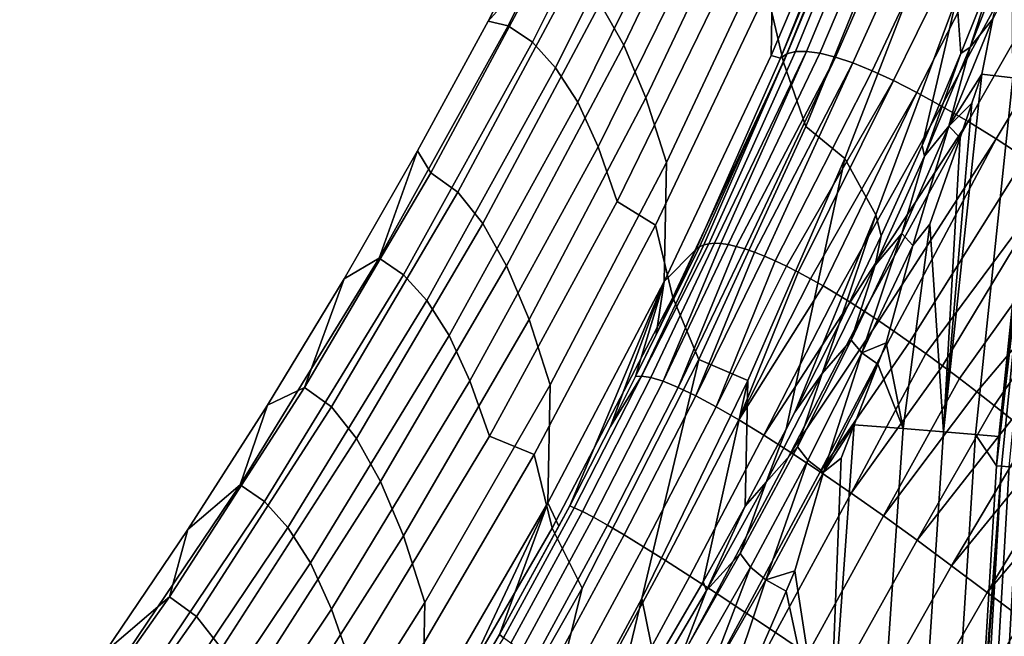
# Model space of a CAD drawing. Header units: metres. Extents: x -109 to 109, y -342 to 66.
# Tile 198 of 512: x -31.22 to -28, y 1.67 to 3.68. Entities that reach past the tile are written whole.
import ezdxf

# ---------------------------------------------------------------- set-up
doc = ezdxf.new("R2010")
doc.units = ezdxf.units.M
doc.layers.add('solid_K_24_62_16_000B91', color=7, linetype='CONTINUOUS')

msp = doc.modelspace()

# ---------------------------------------------------------------- linework, layer by layer
at = {"layer": 'solid_K_24_62_16_000B91'}
for points in [[(-28.440325, 4.714602, -16.109856), (-28.445332, 4.31775, -18.874207), (-28.764086, 3.566061, -18.76885), (-28.758118, 3.958923, -16.020641)], [(-28.778637, 3.777283, 17.02458), (-28.724733, 3.544849, 19.535933), (-28.397274, 4.328802, 19.65057), (-28.448059, 4.557264, 17.122982)], [(-27.921122, 4.47731, 27.40168), (-28.157864, 3.756845, 27.253807), (-28.144384, 3.572581, 28.484049), (-28.023182, 3.877167, 28.866283)], [(-29.624271, 3.663536, 1.873417), (-29.2363, 4.440621, 1.875402), (-29.469706, 4.108365, 0.003261), (-29.689508, 3.678813, 0.003251)], [(-29.156542, 4.386714, 4.403667), (-29.2363, 4.440621, 1.875402), (-29.624271, 3.663536, 1.873417), (-29.544441, 3.609539, 4.385648)], [(-29.32303, 3.736211, -7.645138), (-28.969019, 4.470316, -7.68198), (-28.893496, 4.335562, -10.465596), (-29.246328, 3.599597, -10.412018)], [(-29.081696, 4.303611, 6.930717), (-29.156542, 4.386714, 4.403667), (-29.544441, 3.609539, 4.385648), (-29.469088, 3.525592, 6.896618)], [(-29.246328, 3.599597, -10.412018), (-28.893496, 4.335562, -10.465596), (-28.822868, 4.166208, -13.245598), (-29.173971, 3.427526, -13.175168)], [(-28.764086, 3.566061, -18.76885), (-28.445332, 4.31775, -18.874207), (-28.671207, 3.708161, -19.270933), (-28.73415, 3.557452, -19.302206)], [(-28.335093, 4.109671, 22.178663), (-28.397274, 4.328802, 19.65057), (-28.724733, 3.544849, 19.535933), (-28.651367, 3.334019, 22.049761)], [(-29.010386, 4.193249, 9.455963), (-29.081696, 4.303611, 6.930717), (-29.469088, 3.525592, 6.896618), (-29.396788, 3.413529, 9.405708)], [(-28.384951, 4.214645, -19.659082), (-28.648649, 3.579578, -19.730318), (-28.684805, 3.578885, -19.588907), (-28.4259, 4.21274, -19.498178)], [(-28.335293, 4.209046, -19.817465), (-28.605253, 3.573556, -19.869581), (-28.648649, 3.579578, -19.730318), (-28.384951, 4.214645, -19.659082)], [(-28.945261, 4.049088, 11.978239), (-29.010386, 4.193249, 9.455963), (-29.396788, 3.413529, 9.405708), (-29.330334, 3.267204, 11.911759)], [(-28.713453, 3.571396, -19.446014), (-28.73415, 3.557452, -19.302206), (-28.479841, 4.187518, -19.171669), (-28.457819, 4.203249, -19.335548)], [(-28.479841, 4.187518, -19.171669), (-28.73415, 3.557452, -19.302206), (-28.671207, 3.708161, -19.270933)], [(-28.4259, 4.21274, -19.498178), (-28.684805, 3.578885, -19.588907), (-28.713453, 3.571396, -19.446014), (-28.457819, 4.203249, -19.335548)], [(-28.277245, 4.196027, -19.972528), (-28.554882, 3.560898, -20.006029), (-28.605253, 3.573556, -19.869581), (-28.335293, 4.209046, -19.817465)], [(-28.211124, 4.175672, -20.123476), (-28.497805, 3.541684, -20.139), (-28.554882, 3.560898, -20.006029), (-28.277245, 4.196027, -19.972528)], [(-29.173971, 3.427526, -13.175168), (-28.822868, 4.166208, -13.245598), (-28.758118, 3.958923, -16.020641), (-29.107006, 3.216872, -15.933234)], [(-28.137249, 4.148064, -20.269514), (-28.434286, 3.515995, -20.267822), (-28.497805, 3.541684, -20.139), (-28.211124, 4.175672, -20.123476)], [(-28.055941, 4.113286, -20.409843), (-28.364595, 3.48391, -20.391836), (-28.434286, 3.515995, -20.267822), (-28.137249, 4.148064, -20.269514)], [(-29.689508, 3.678813, 0.003251), (-29.469706, 4.108365, 0.003261), (-29.491896, 3.900836, -2.104134)], [(-28.237, 3.967184, 24.721201), (-28.335093, 4.109671, 22.178663), (-28.651367, 3.334019, 22.049761), (-28.524078, 3.229575, 24.584032)], [(-27.967516, 4.071421, -20.543669), (-28.288998, 3.445509, -20.510372), (-28.364595, 3.48391, -20.391836), (-28.055941, 4.113286, -20.409843)], [(-27.872297, 4.022556, -20.670197), (-28.207762, 3.400873, -20.622765), (-28.288998, 3.445509, -20.510372), (-27.967516, 4.071421, -20.543669)], [(-28.884529, 3.874177, 14.496832), (-28.945261, 4.049088, 11.978239), (-29.330334, 3.267204, 11.911759), (-29.267855, 3.089502, 14.414029)], [(-27.770731, 3.966909, -20.788782), (-28.121216, 3.350152, -20.728426), (-28.207762, 3.400873, -20.622765), (-27.872297, 4.022556, -20.670197)], [(-28.758118, 3.958923, -16.020641), (-28.764086, 3.566061, -18.76885), (-29.113808, 2.827993, -18.665449), (-29.107006, 3.216872, -15.933234)], [(-28.524078, 3.229575, 24.584032), (-28.422836, 3.045923, 27.107641), (-28.157864, 3.756845, 27.253807), (-28.237, 3.967184, 24.721201)], [(-27.663427, 3.904871, -20.898972), (-28.029844, 3.293675, -20.82696), (-28.121216, 3.350152, -20.728426), (-27.770731, 3.966909, -20.788782)], [(-28.11389, 3.592923, 28.749857), (-27.974432, 3.949863, 29.199034), (-28.023182, 3.877167, 28.866283)], [(-28.039833, 3.685996, 29.110666), (-27.974432, 3.949863, 29.199034), (-28.11389, 3.592923, 28.749857)], [(-29.919619, 3.254682, 0.003242), (-29.689508, 3.678813, 0.003251), (-29.491896, 3.900836, -2.104134), (-29.876234, 3.182986, -2.101744)], [(-29.876234, 3.182986, -2.101744), (-29.491896, 3.900836, -2.104134), (-29.404016, 3.838149, -4.875544), (-29.788216, 3.120001, -4.856695)], [(-27.551012, 3.836846, -21.000332), (-27.93416, 3.231801, -20.918005), (-28.029844, 3.293675, -20.82696), (-27.663427, 3.904871, -20.898972)], [(-28.778637, 3.777283, 17.02458), (-28.884529, 3.874177, 14.496832), (-29.267855, 3.089502, 14.414029), (-29.142431, 3.011975, 16.928181)], [(-28.11389, 3.592923, 28.749857), (-28.023182, 3.877167, 28.866283), (-28.144384, 3.572581, 28.484049)], [(-29.788216, 3.120001, -4.856695), (-29.404016, 3.838149, -4.875544), (-29.32303, 3.736211, -7.645138), (-29.706718, 3.017096, -7.609786)], [(-28.039833, 3.685996, 29.110666), (-28.076748, 3.505328, 29.059126), (-27.974522, 3.493285, 29.584965), (-27.976711, 3.812372, 29.344828)], [(-29.142431, 3.011975, 16.928181), (-29.085848, 2.775501, 19.423437), (-28.724733, 3.544849, 19.535933), (-28.778637, 3.777283, 17.02458)], [(-29.706718, 3.017096, -7.609786), (-29.32303, 3.736211, -7.645138), (-29.246328, 3.599597, -10.412018), (-29.629032, 2.878593, -10.36008)], [(-28.157864, 3.756845, 27.253807), (-28.422836, 3.045923, 27.107641), (-28.404858, 2.977088, 27.741226), (-28.27174, 3.272471, 28.108826)], [(-28.157864, 3.756845, 27.253807), (-28.27174, 3.272471, 28.108826), (-28.144384, 3.572581, 28.484049)], [(-30.045595, 2.904015, 1.872791), (-29.624271, 3.663536, 1.873417), (-29.689508, 3.678813, 0.003251), (-29.919619, 3.254682, 0.003242)], [(-28.183706, 3.335002, 28.669304), (-28.076748, 3.505328, 29.059126), (-28.039833, 3.685996, 29.110666)], [(-28.183706, 3.335002, 28.669304), (-28.039833, 3.685996, 29.110666), (-28.11389, 3.592923, 28.749857)], [(-29.544441, 3.609539, 4.385648), (-29.624271, 3.663536, 1.873417), (-30.045595, 2.904015, 1.872791), (-29.965721, 2.849905, 4.369142)], [(-29.469088, 3.525592, 6.896618), (-29.544441, 3.609539, 4.385648), (-29.965721, 2.849905, 4.369142), (-29.889965, 2.765093, 6.864191)], [(-29.629032, 2.878593, -10.36008), (-29.246328, 3.599597, -10.412018), (-29.173971, 3.427526, -13.175168), (-29.555227, 2.703774, -13.106533)], [(-28.998379, 2.941439, -19.50992), (-29.009398, 2.933155, -19.433628), (-28.73415, 3.557452, -19.302206), (-28.713453, 3.571396, -19.446014)], [(-28.984821, 2.947472, -19.586672), (-28.998379, 2.941439, -19.50992), (-28.713453, 3.571396, -19.446014)], [(-28.968672, 2.951215, -19.66394), (-28.984821, 2.947472, -19.586672), (-28.713453, 3.571396, -19.446014), (-28.684805, 3.578885, -19.588907)], [(-28.968672, 2.951215, -19.66394), (-28.684805, 3.578885, -19.588907), (-28.648649, 3.579578, -19.730318), (-28.949959, 2.952609, -19.741377)], [(-28.928692, 2.951617, -19.818792), (-28.949959, 2.952609, -19.741377), (-28.648649, 3.579578, -19.730318)], [(-28.904942, 2.948217, -19.895811), (-28.928692, 2.951617, -19.818792), (-28.648649, 3.579578, -19.730318), (-28.605253, 3.573556, -19.869581)], [(-28.904942, 2.948217, -19.895811), (-28.605253, 3.573556, -19.869581), (-28.554882, 3.560898, -20.006029), (-28.878744, 2.942398, -19.972252)], [(-28.264118, 3.23685, 28.303438), (-28.144384, 3.572581, 28.484049), (-28.27174, 3.272471, 28.108826)], [(-28.264118, 3.23685, 28.303438), (-28.11389, 3.592923, 28.749857), (-28.144384, 3.572581, 28.484049)], [(-28.183706, 3.335002, 28.669304), (-28.11389, 3.592923, 28.749857), (-28.264118, 3.23685, 28.303438)], [(-29.113808, 2.827993, -18.665449), (-28.764086, 3.566061, -18.76885), (-28.73415, 3.557452, -19.302206), (-29.009398, 2.933155, -19.433628)], [(-28.651367, 3.334019, 22.049761), (-28.724733, 3.544849, 19.535933), (-29.085848, 2.775501, 19.423437), (-29.000668, 2.572301, 21.923058)], [(-28.850222, 2.934178, -20.047729), (-28.878744, 2.942398, -19.972252), (-28.554882, 3.560898, -20.006029)], [(-28.850222, 2.934178, -20.047729), (-28.554882, 3.560898, -20.006029), (-28.497805, 3.541684, -20.139), (-28.819429, 2.923574, -20.12207)], [(-28.786522, 2.910639, -20.194921), (-28.819429, 2.923574, -20.12207), (-28.497805, 3.541684, -20.139)], [(-28.751577, 2.895411, -20.266129), (-28.786522, 2.910639, -20.194921), (-28.497805, 3.541684, -20.139), (-28.434286, 3.515995, -20.267822)], [(-29.396788, 3.413529, 9.405708), (-29.469088, 3.525592, 6.896618), (-29.889965, 2.765093, 6.864191), (-29.81686, 2.651303, 9.357287)], [(-28.751577, 2.895411, -20.266129), (-28.434286, 3.515995, -20.267822), (-28.364595, 3.48391, -20.391836), (-28.71476, 2.877973, -20.335388)], [(-28.676178, 2.858387, -20.402554), (-28.71476, 2.877973, -20.335388), (-28.364595, 3.48391, -20.391836)], [(-28.636034, 2.836772, -20.467329), (-28.676178, 2.858387, -20.402554), (-28.364595, 3.48391, -20.391836), (-28.288998, 3.445509, -20.510372)], [(-28.201084, 2.336113, 29.045889), (-28.096716, 2.327467, 29.578079), (-27.974522, 3.493285, 29.584965), (-28.076748, 3.505328, 29.059126)], [(-28.108644, 3.41039, 28.970959), (-28.201084, 2.336113, 29.045889), (-28.076748, 3.505328, 29.059126)], [(-28.183706, 3.335002, 28.669304), (-28.108644, 3.41039, 28.970959), (-28.076748, 3.505328, 29.059126)], [(-28.096716, 2.327467, 29.578079), (-28.020414, 2.321147, 30.115044), (-27.905691, 3.435651, 30.115044), (-27.974522, 3.493285, 29.584965)], [(-28.594397, 2.813181, -20.529675), (-28.636034, 2.836772, -20.467329), (-28.288998, 3.445509, -20.510372)], [(-28.551418, 2.78772, -20.589417), (-28.594397, 2.813181, -20.529675), (-28.288998, 3.445509, -20.510372), (-28.207762, 3.400873, -20.622765)], [(-29.330334, 3.267204, 11.911759), (-29.396788, 3.413529, 9.405708), (-29.81686, 2.651303, 9.357287), (-29.749321, 2.502787, 11.847281)], [(-29.555227, 2.703774, -13.106533), (-29.173971, 3.427526, -13.175168), (-29.107006, 3.216872, -15.933234), (-29.486401, 2.489712, -15.847785)], [(-28.108644, 3.41039, 28.970959), (-28.14716, 3.297502, 28.866268), (-28.201084, 2.336113, 29.045889)], [(-28.183706, 3.335002, 28.669304), (-28.14716, 3.297502, 28.866268), (-28.108644, 3.41039, 28.970959)], [(-27.889992, 3.433716, 30.210743), (-28.020414, 2.321147, 30.115044), (-28.028189, 2.225305, 30.115044)], [(-27.889992, 3.433716, 30.210743), (-28.028189, 2.225305, 30.115044), (-28.012419, 2.224052, 30.210743)], [(-27.889992, 3.433716, 30.210743), (-27.905691, 3.435651, 30.115044), (-28.020414, 2.321147, 30.115044)], [(-27.889992, 3.433716, 30.210743), (-28.012419, 2.224052, 30.210743), (-27.987452, 2.22207, 30.30455), (-27.865133, 3.430656, 30.30455)], [(-28.551418, 2.78772, -20.589417), (-28.207762, 3.400873, -20.622765), (-28.121216, 3.350152, -20.728426), (-28.50695, 2.760302, -20.64682)], [(-28.460907, 2.730881, -20.702045), (-28.50695, 2.760302, -20.64682), (-28.121216, 3.350152, -20.728426)], [(-28.413155, 2.699369, -20.755268), (-28.460907, 2.730881, -20.702045), (-28.121216, 3.350152, -20.728426), (-28.029844, 3.293675, -20.82696)], [(-28.524078, 3.229575, 24.584032), (-28.651367, 3.334019, 22.049761), (-29.000668, 2.572301, 21.923058), (-28.841053, 2.503931, 24.448889)], [(-28.33806, 2.984924, 28.230902), (-28.183706, 3.335002, 28.669304), (-28.264118, 3.23685, 28.303438)], [(-28.302088, 2.945673, 28.42518), (-28.183706, 3.335002, 28.669304), (-28.33806, 2.984924, 28.230902)], [(-28.183706, 3.335002, 28.669304), (-28.302088, 2.945673, 28.42518), (-28.246479, 3.014753, 28.604702), (-28.14716, 3.297502, 28.866268)], [(-28.363581, 2.665678, -20.806562), (-28.413155, 2.699369, -20.755268), (-28.029844, 3.293675, -20.82696)], [(-28.312315, 2.629886, -20.855722), (-28.363581, 2.665678, -20.806562), (-28.029844, 3.293675, -20.82696), (-27.93416, 3.231801, -20.918005)], [(-28.14716, 3.297502, 28.866268), (-28.246479, 3.014753, 28.604702), (-28.201084, 2.336113, 29.045889)], [(-29.919619, 3.254682, 0.003242), (-29.876234, 3.182986, -2.101744), (-30.289457, 2.481362, -2.100565), (-30.159904, 2.836216, 0.003232)], [(-30.045595, 2.904015, 1.872791), (-29.919619, 3.254682, 0.003242), (-30.159904, 2.836216, 0.003232)], [(-29.267855, 3.089502, 14.414029), (-29.330334, 3.267204, 11.911759), (-29.749321, 2.502787, 11.847281), (-29.685411, 2.322264, 14.333401)], [(-28.264118, 3.23685, 28.303438), (-28.27174, 3.272471, 28.108826), (-28.404858, 2.977088, 27.741226), (-28.425257, 2.881493, 27.860205)], [(-28.849947, 2.093518, 26.655354), (-28.715992, 2.345032, 26.962017), (-28.524078, 3.229575, 24.584032), (-28.841053, 2.503931, 24.448889)], [(-28.524078, 3.229575, 24.584032), (-28.715992, 2.345032, 26.962017), (-28.686911, 2.401127, 27.030699), (-28.422836, 3.045923, 27.107641)], [(-28.33806, 2.984924, 28.230902), (-28.264118, 3.23685, 28.303438), (-28.425257, 2.881493, 27.860205)], [(-28.312315, 2.629886, -20.855722), (-27.93416, 3.231801, -20.918005), (-27.834673, 3.164886, -21.001194), (-28.259411, 2.592012, -20.902634)], [(-29.107006, 3.216872, -15.933234), (-29.113808, 2.827993, -18.665449), (-29.493904, 2.104797, -18.564178), (-29.486401, 2.489712, -15.847785)], [(-30.289457, 2.481362, -2.100565), (-29.876234, 3.182986, -2.101744), (-29.788216, 3.120001, -4.856695), (-30.201342, 2.418058, -4.839223)], [(-28.20512, 2.552228, -20.947016), (-28.259411, 2.592012, -20.902634), (-27.834673, 3.164886, -21.001194)], [(-28.149551, 2.510602, -20.988737), (-28.20512, 2.552228, -20.947016), (-27.834673, 3.164886, -21.001194), (-27.731894, 3.093288, -21.076164)], [(-30.201342, 2.418058, -4.839223), (-29.788216, 3.120001, -4.856695), (-29.706718, 3.017096, -7.609786), (-30.119444, 2.314167, -7.575983)], [(-29.142431, 3.011975, 16.928181), (-29.267855, 3.089502, 14.414029), (-29.685411, 2.322264, 14.333401), (-29.538778, 2.262732, 16.833958)], [(-28.149551, 2.510602, -20.988737), (-27.731894, 3.093288, -21.076164), (-27.626333, 3.017365, -21.142551), (-28.093029, 2.467376, -21.027527)], [(-28.422836, 3.045923, 27.107641), (-28.686911, 2.401127, 27.030699), (-28.543468, 2.686387, 27.381458)], [(-28.422836, 3.045923, 27.107641), (-28.543468, 2.686387, 27.381458), (-28.404858, 2.977088, 27.741226)], [(-30.119444, 2.314167, -7.575983), (-29.706718, 3.017096, -7.609786), (-29.629032, 2.878593, -10.36008), (-30.04097, 2.173757, -10.309868)], [(-29.538778, 2.262732, 16.833958), (-29.47995, 2.022171, 19.313293), (-29.085848, 2.775501, 19.423437), (-29.142431, 3.011975, 16.928181)], [(-28.302088, 2.945673, 28.42518), (-28.389324, 2.627454, 28.247696), (-28.333227, 2.347059, 28.519949), (-28.246479, 3.014753, 28.604702)], [(-28.246479, 3.014753, 28.604702), (-28.333227, 2.347059, 28.519949), (-28.201084, 2.336113, 29.045889)], [(-28.035681, 2.422648, -21.063293), (-28.093029, 2.467376, -21.027527), (-27.626333, 3.017365, -21.142551)], [(-27.977846, 2.376687, -21.095831), (-28.035681, 2.422648, -21.063293), (-27.626333, 3.017365, -21.142551), (-27.518499, 2.937474, -21.199991)], [(-28.597446, 2.526707, 27.420595), (-28.425257, 2.881493, 27.860205), (-28.404858, 2.977088, 27.741226), (-28.543468, 2.686387, 27.381458)], [(-28.503017, 2.635621, 27.79587), (-28.33806, 2.984924, 28.230902), (-28.425257, 2.881493, 27.860205)], [(-28.467911, 2.594272, 27.986919), (-28.33806, 2.984924, 28.230902), (-28.503017, 2.635621, 27.79587)], [(-28.302088, 2.945673, 28.42518), (-28.33806, 2.984924, 28.230902), (-28.467911, 2.594272, 27.986919)], [(-29.188374, 2.518799, -19.653852), (-29.207317, 2.517712, -19.504152), (-28.998379, 2.941439, -19.50992), (-28.984821, 2.947472, -19.586672)], [(-28.998379, 2.941439, -19.50992), (-29.207317, 2.517712, -19.504152), (-29.140707, 2.654362, -19.484856)], [(-29.15799, 2.514427, -19.801481), (-29.188374, 2.518799, -19.653852), (-28.968672, 2.951215, -19.66394), (-28.949959, 2.952609, -19.741377)], [(-29.188374, 2.518799, -19.653852), (-28.984821, 2.947472, -19.586672), (-28.968672, 2.951215, -19.66394)], [(-29.117989, 2.501959, -19.946386), (-29.15799, 2.514427, -19.801481), (-28.949959, 2.952609, -19.741377), (-28.928692, 2.951617, -19.818792)], [(-28.998379, 2.941439, -19.50992), (-29.140707, 2.654362, -19.484856), (-29.009398, 2.933155, -19.433628)], [(-29.140707, 2.654362, -19.484856), (-29.113808, 2.827993, -18.665449), (-29.009398, 2.933155, -19.433628)], [(-29.117989, 2.501959, -19.946386), (-28.928692, 2.951617, -19.818792), (-28.904942, 2.948217, -19.895811)], [(-29.0688, 2.481599, -20.087561), (-29.117989, 2.501959, -19.946386), (-28.904942, 2.948217, -19.895811), (-28.878744, 2.942398, -19.972252)], [(-29.0688, 2.481599, -20.087561), (-28.878744, 2.942398, -19.972252), (-28.850222, 2.934178, -20.047729)], [(-29.010843, 2.453552, -20.223995), (-29.0688, 2.481599, -20.087561), (-28.850222, 2.934178, -20.047729), (-28.819429, 2.923574, -20.12207)], [(-28.302088, 2.945673, 28.42518), (-28.467911, 2.594272, 27.986919), (-28.389324, 2.627454, 28.247696)], [(-30.499477, 2.16349, 1.873527), (-30.045595, 2.904015, 1.872791), (-30.159904, 2.836216, 0.003232), (-30.410225, 2.423661, 0.003224)], [(-29.965721, 2.849905, 4.369142), (-30.045595, 2.904015, 1.872791), (-30.499477, 2.16349, 1.873527), (-30.419588, 2.109246, 4.354182)], [(-29.010843, 2.453552, -20.223995), (-28.819429, 2.923574, -20.12207), (-28.786522, 2.910639, -20.194921)], [(-28.944548, 2.418022, -20.354679), (-29.010843, 2.453552, -20.223995), (-28.786522, 2.910639, -20.194921), (-28.751577, 2.895411, -20.266129)], [(-28.944548, 2.418022, -20.354679), (-28.751577, 2.895411, -20.266129), (-28.71476, 2.877973, -20.335388)], [(-30.04097, 2.173757, -10.309868), (-29.629032, 2.878593, -10.36008), (-29.555227, 2.703774, -13.106533), (-29.965994, 1.99617, -13.039808)], [(-28.870335, 2.375212, -20.478607), (-28.944548, 2.418022, -20.354679), (-28.71476, 2.877973, -20.335388), (-28.676178, 2.858387, -20.402554)], [(-28.503017, 2.635621, 27.79587), (-28.425257, 2.881493, 27.860205), (-28.597446, 2.526707, 27.420595)], [(-29.889965, 2.765093, 6.864191), (-29.965721, 2.849905, 4.369142), (-30.419588, 2.109246, 4.354182), (-30.343531, 2.023551, 6.833497)], [(-30.410225, 2.423661, 0.003224), (-30.159904, 2.836216, 0.003232), (-30.289457, 2.481362, -2.100565)], [(-28.870335, 2.375212, -20.478607), (-28.676178, 2.858387, -20.402554), (-28.636034, 2.836772, -20.467329)], [(-28.870335, 2.375212, -20.478607), (-28.636034, 2.836772, -20.467329), (-28.594397, 2.813181, -20.529675)], [(-29.422897, 2.095028, -19.541805), (-29.45829, 2.028288, -19.544926), (-29.493904, 2.104797, -18.564178), (-29.113808, 2.827993, -18.665449)], [(-29.289259, 2.353656, -19.522583), (-29.422897, 2.095028, -19.541805), (-29.113808, 2.827993, -18.665449)], [(-29.207317, 2.517712, -19.504152), (-29.289259, 2.353656, -19.522583), (-29.113808, 2.827993, -18.665449)], [(-29.140707, 2.654362, -19.484856), (-29.207317, 2.517712, -19.504152), (-29.113808, 2.827993, -18.665449)], [(-28.870335, 2.375212, -20.478607), (-28.594397, 2.813181, -20.529675), (-28.551418, 2.78772, -20.589417), (-28.78863, 2.325328, -20.594769)], [(-29.000668, 2.572301, 21.923058), (-29.085848, 2.775501, 19.423437), (-29.47995, 2.022171, 19.313293), (-29.38237, 1.825884, 21.79878)], [(-28.78863, 2.325328, -20.594769), (-28.551418, 2.78772, -20.589417), (-28.50695, 2.760302, -20.64682)], [(-29.81686, 2.651303, 9.357287), (-29.889965, 2.765093, 6.864191), (-30.343531, 2.023551, 6.833497), (-30.269808, 1.908019, 9.310792)], [(-28.78863, 2.325328, -20.594769), (-28.50695, 2.760302, -20.64682), (-28.460907, 2.730881, -20.702045), (-28.69986, 2.268575, -20.702158)], [(-29.965994, 1.99617, -13.039808), (-29.555227, 2.703774, -13.106533), (-29.486401, 2.489712, -15.847785), (-29.895651, 1.778678, -15.764437)], [(-28.69986, 2.268575, -20.702158), (-28.460907, 2.730881, -20.702045), (-28.413155, 2.699369, -20.755268)], [(-28.69986, 2.268575, -20.702158), (-28.413155, 2.699369, -20.755268), (-28.363581, 2.665678, -20.806562), (-28.604597, 2.205303, -20.799971)], [(-28.597446, 2.526707, 27.420595), (-28.543468, 2.686387, 27.381458), (-28.686911, 2.401127, 27.030699)], [(-29.749321, 2.502787, 11.847281), (-29.81686, 2.651303, 9.357287), (-30.269808, 1.908019, 9.310792), (-30.201426, 1.757297, 11.784925)], [(-28.604597, 2.205303, -20.799971), (-28.363581, 2.665678, -20.806562), (-28.312315, 2.629886, -20.855722)], [(-28.67872, 2.286963, 27.364643), (-28.503017, 2.635621, 27.79587), (-28.597446, 2.526707, 27.420595)], [(-28.467911, 2.594272, 27.986919), (-28.503017, 2.635621, 27.79587), (-28.67872, 2.286963, 27.364643), (-28.644545, 2.243688, 27.552532)], [(-28.604597, 2.205303, -20.799971), (-28.312315, 2.629886, -20.855722), (-28.259411, 2.592012, -20.902634), (-28.503639, 2.136089, -20.88772)], [(-28.467911, 2.594272, 27.986919), (-28.416031, 2.557403, 28.183245), (-28.389324, 2.627454, 28.247696)], [(-28.389324, 2.627454, 28.247696), (-28.416031, 2.557403, 28.183245), (-28.333227, 2.347059, 28.519949)], [(-28.467911, 2.594272, 27.986919), (-28.644545, 2.243688, 27.552532), (-28.593365, 2.204906, 27.745745)], [(-28.467911, 2.594272, 27.986919), (-28.593365, 2.204906, 27.745745), (-28.416031, 2.557403, 28.183245)], [(-28.503639, 2.136089, -20.88772), (-28.259411, 2.592012, -20.902634), (-28.20512, 2.552228, -20.947016)], [(-29.562597, 1.093196, 24.185551), (-29.187412, 1.791421, 24.31599), (-29.000668, 2.572301, 21.923058), (-29.38237, 1.825884, 21.79878)], [(-29.187412, 1.791421, 24.31599), (-28.841053, 2.503931, 24.448889), (-29.000668, 2.572301, 21.923058)], [(-28.593365, 2.204906, 27.745745), (-28.493086, 2.359109, 28.001093), (-28.416031, 2.557403, 28.183245)], [(-28.503639, 2.136089, -20.88772), (-28.20512, 2.552228, -20.947016), (-28.149551, 2.510602, -20.988737), (-28.397812, 2.061532, -20.964954)], [(-28.416031, 2.557403, 28.183245), (-28.493086, 2.359109, 28.001093), (-28.333227, 2.347059, 28.519949)], [(-29.407917, 2.088119, -19.686621), (-29.422897, 2.095028, -19.541805), (-29.289259, 2.353656, -19.522583), (-29.188374, 2.518799, -19.653852)], [(-29.188374, 2.518799, -19.653852), (-29.15799, 2.514427, -19.801481), (-29.381418, 2.076363, -19.829386), (-29.407917, 2.088119, -19.686621)], [(-29.15799, 2.514427, -19.801481), (-29.117989, 2.501959, -19.946386), (-29.345114, 2.057515, -19.969257), (-29.381418, 2.076363, -19.829386)], [(-29.188374, 2.518799, -19.653852), (-29.289259, 2.353656, -19.522583), (-29.207317, 2.517712, -19.504152)], [(-28.780878, 2.172379, 26.985086), (-28.597446, 2.526707, 27.420595), (-28.686911, 2.401127, 27.030699), (-28.715992, 2.345032, 26.962017)], [(-28.67872, 2.286963, 27.364643), (-28.597446, 2.526707, 27.420595), (-28.780878, 2.172379, 26.985086)], [(-28.397812, 2.061532, -20.964954), (-28.149551, 2.510602, -20.988737), (-28.093029, 2.467376, -21.027527)], [(-30.730879, 1.797127, -2.100598), (-30.289457, 2.481362, -2.100565), (-30.201342, 2.418058, -4.839223), (-30.64271, 1.733486, -4.823158)], [(-30.670437, 2.017255, 0.003215), (-30.410225, 2.423661, 0.003224), (-30.289457, 2.481362, -2.100565), (-30.730879, 1.797127, -2.100598)], [(-29.685411, 2.322264, 14.333401), (-29.749321, 2.502787, 11.847281), (-30.201426, 1.757297, 11.784925), (-30.136393, 1.573936, 14.255102)], [(-29.486401, 2.489712, -15.847785), (-29.493904, 2.104797, -18.564178), (-29.90373, 1.397698, -18.46521), (-29.895651, 1.778678, -15.764437)], [(-29.117989, 2.501959, -19.946386), (-29.0688, 2.481599, -20.087561), (-29.299404, 2.031812, -20.105265), (-29.345114, 2.057515, -19.969257)], [(-29.0688, 2.481599, -20.087561), (-29.010843, 2.453552, -20.223995), (-29.244692, 1.99949, -20.236433), (-29.299404, 2.031812, -20.105265)], [(-29.143318, 1.57737, 26.033405), (-28.987259, 1.84644, 26.356316), (-28.841053, 2.503931, 24.448889), (-29.187412, 1.791421, 24.31599)], [(-28.987259, 1.84644, 26.356316), (-28.849947, 2.093518, 26.655354), (-28.841053, 2.503931, 24.448889)], [(-29.010843, 2.453552, -20.223995), (-28.944548, 2.418022, -20.354679), (-29.181377, 1.960785, -20.36179), (-29.244692, 1.99949, -20.236433)], [(-28.397812, 2.061532, -20.964954), (-28.093029, 2.467376, -21.027527), (-28.035681, 2.422648, -21.063293), (-28.287931, 1.982229, -21.031218)], [(-30.499477, 2.16349, 1.873527), (-30.410225, 2.423661, 0.003224), (-30.670437, 2.017255, 0.003215)], [(-30.64271, 1.733486, -4.823158), (-30.201342, 2.418058, -4.839223), (-30.119444, 2.314167, -7.575983), (-30.560518, 1.628595, -7.543786)], [(-28.944548, 2.418022, -20.354679), (-28.870335, 2.375212, -20.478607), (-29.109863, 1.915935, -20.480362), (-29.181377, 1.960785, -20.36179)], [(-28.287931, 1.982229, -21.031218), (-28.035681, 2.422648, -21.063293), (-27.977846, 2.376687, -21.095831)], [(-28.870335, 2.375212, -20.478607), (-28.78863, 2.325328, -20.594769), (-29.030548, 1.865176, -20.591179), (-29.109863, 1.915935, -20.480362)], [(-28.593365, 2.204906, 27.745745), (-28.536327, 2.250149, 27.901264), (-28.493086, 2.359109, 28.001093)], [(-28.578856, 1.174316, 27.96467), (-28.414257, 1.167552, 28.491699), (-28.333227, 2.347059, 28.519949), (-28.493086, 2.359109, 28.001093)], [(-28.536327, 2.250149, 27.901264), (-28.578856, 1.174316, 27.96467), (-28.493086, 2.359109, 28.001093)], [(-28.287931, 1.982229, -21.031218), (-27.977846, 2.376687, -21.095831), (-27.919641, 2.329596, -21.125099), (-28.174822, 1.898779, -21.086052)], [(-29.538778, 2.262732, 16.833958), (-29.685411, 2.322264, 14.333401), (-30.136393, 1.573936, 14.255102), (-29.966959, 1.530915, 16.742085)], [(-28.78863, 2.325328, -20.594769), (-28.69986, 2.268575, -20.702158), (-28.94384, 1.808746, -20.693268), (-29.030548, 1.865176, -20.591179)], [(-28.780878, 2.172379, 26.985086), (-28.715992, 2.345032, 26.962017), (-28.849947, 2.093518, 26.655354)], [(-28.414257, 1.167552, 28.491699), (-28.278116, 1.161958, 29.0268), (-28.201084, 2.336113, 29.045889), (-28.333227, 2.347059, 28.519949)], [(-28.278116, 1.161958, 29.0268), (-28.17082, 1.157549, 29.568434), (-28.096716, 2.327467, 29.578079), (-28.201084, 2.336113, 29.045889)], [(-28.174822, 1.898779, -21.086052), (-27.919641, 2.329596, -21.125099), (-27.861296, 2.281561, -21.151012)], [(-28.17082, 1.157549, 29.568434), (-28.092682, 1.154339, 30.115044), (-28.028189, 2.225305, 30.115044), (-28.096716, 2.327467, 29.578079)], [(-28.028189, 2.225305, 30.115044), (-28.020414, 2.321147, 30.115044), (-28.096716, 2.327467, 29.578079)], [(-30.560518, 1.628595, -7.543786), (-30.119444, 2.314167, -7.575983), (-30.04097, 2.173757, -10.309868), (-30.481451, 1.486269, -10.261467)], [(-28.865355, 1.938851, 26.937685), (-28.67872, 2.286963, 27.364643), (-28.780878, 2.172379, 26.985086)], [(-28.644545, 2.243688, 27.552532), (-28.67872, 2.286963, 27.364643), (-28.865355, 1.938851, 26.937685), (-28.832163, 1.893815, 27.122488)], [(-29.966959, 1.530915, 16.742085), (-29.906317, 1.286244, 19.2057), (-29.47995, 2.022171, 19.313293), (-29.538778, 2.262732, 16.833958)], [(-28.69986, 2.268575, -20.702158), (-28.604597, 2.205303, -20.799971), (-28.850294, 1.747004, -20.785864), (-28.94384, 1.808746, -20.693268)], [(-28.174822, 1.898779, -21.086052), (-27.861296, 2.281561, -21.151012), (-27.802923, 2.232701, -21.17355), (-28.059305, 1.81178, -21.129005)], [(-28.644545, 2.243688, 27.552532), (-28.832163, 1.893815, 27.122488), (-28.782, 1.852618, 27.312096)], [(-28.644545, 2.243688, 27.552532), (-28.782, 1.852618, 27.312096), (-28.593365, 2.204906, 27.745745)], [(-28.593365, 2.204906, 27.745745), (-28.687323, 1.88181, 27.565197), (-28.578856, 1.174316, 27.96467), (-28.536327, 2.250149, 27.901264)], [(-28.012419, 2.224052, 30.210743), (-28.092682, 1.154339, 30.115044), (-28.098213, 1.010792, 30.115044)], [(-28.012419, 2.224052, 30.210743), (-28.098213, 1.010792, 30.115044), (-28.082405, 1.010224, 30.210743)], [(-28.012419, 2.224052, 30.210743), (-28.028189, 2.225305, 30.115044), (-28.092682, 1.154339, 30.115044)], [(-28.012419, 2.224052, 30.210743), (-28.082405, 1.010224, 30.210743), (-28.057375, 1.009324, 30.30455), (-27.987452, 2.22207, 30.30455)], [(-28.059305, 1.81178, -21.129005), (-27.802923, 2.232701, -21.17355), (-27.744698, 2.183201, -21.192675)], [(-27.987452, 2.22207, 30.30455), (-28.057375, 1.009324, 30.30455), (-28.023373, 1.008101, 30.395487), (-27.953533, 2.219377, 30.395487)], [(-28.604597, 2.205303, -20.799971), (-28.503639, 2.136089, -20.88772), (-28.75071, 1.680494, -20.868517), (-28.850294, 1.747004, -20.785864)], [(-28.593365, 2.204906, 27.745745), (-28.782, 1.852618, 27.312096), (-28.687323, 1.88181, 27.565197)], [(-27.953533, 2.219377, 30.395487), (-28.023373, 1.008101, 30.395487), (-27.980717, 1.006566, 30.482697), (-27.910984, 2.215998, 30.482697)], [(-30.985064, 1.443358, 1.875624), (-30.499477, 2.16349, 1.873527), (-30.670437, 2.017255, 0.003215), (-30.94039, 1.617235, 0.003207)], [(-30.419588, 2.109246, 4.354182), (-30.499477, 2.16349, 1.873527), (-30.985064, 1.443358, 1.875624), (-30.905184, 1.388961, 4.340795)], [(-30.481451, 1.486269, -10.261467), (-30.04097, 2.173757, -10.309868), (-29.965994, 1.99617, -13.039808), (-30.405579, 1.305907, -12.975106)], [(-28.975758, 1.818405, 26.554171), (-28.780878, 2.172379, 26.985086), (-28.849947, 2.093518, 26.655354)], [(-28.865355, 1.938851, 26.937685), (-28.780878, 2.172379, 26.985086), (-28.975758, 1.818405, 26.554171)], [(-28.059305, 1.81178, -21.129005), (-27.744698, 2.183201, -21.192675), (-27.687105, 2.13344, -21.208218), (-27.943281, 1.724885, -21.159662)], [(-28.503639, 2.136089, -20.88772), (-28.397812, 2.061532, -20.964954), (-28.645906, 1.609774, -20.940804), (-28.75071, 1.680494, -20.868517)], [(-30.343531, 2.023551, 6.833497), (-30.419588, 2.109246, 4.354182), (-30.905184, 1.388961, 4.340795), (-30.828926, 1.302369, 6.804594)], [(-29.885002, 1.273097, -19.537731), (-29.892292, 1.2609, -19.537106), (-29.90373, 1.397698, -18.46521), (-29.493904, 2.104797, -18.564178)], [(-29.652607, 1.673727, -19.550276), (-29.885002, 1.273097, -19.537731), (-29.493904, 2.104797, -18.564178)], [(-29.45829, 2.028288, -19.544926), (-29.652607, 1.673727, -19.550276), (-29.493904, 2.104797, -18.564178)], [(-29.422897, 2.095028, -19.541805), (-29.652607, 1.673727, -19.550276), (-29.45829, 2.028288, -19.544926)], [(-29.63942, 1.662905, -19.693007), (-29.652607, 1.673727, -19.550276), (-29.422897, 2.095028, -19.541805), (-29.407917, 2.088119, -19.686621)], [(-28.975758, 1.818405, 26.554171), (-28.849947, 2.093518, 26.655354), (-28.987259, 1.84644, 26.356316)], [(-29.407917, 2.088119, -19.686621), (-29.381418, 2.076363, -19.829386), (-29.615698, 1.645389, -19.833704), (-29.63942, 1.662905, -19.693007)], [(-29.381418, 2.076363, -19.829386), (-29.345114, 2.057515, -19.969257), (-29.581861, 1.621394, -19.971399), (-29.615698, 1.645389, -19.833704)], [(-28.397812, 2.061532, -20.964954), (-28.287931, 1.982229, -21.031218), (-28.536703, 1.535406, -21.0023), (-28.645906, 1.609774, -20.940804)], [(-29.345114, 2.057515, -19.969257), (-29.299404, 2.031812, -20.105265), (-29.538303, 1.59119, -20.105116), (-29.581861, 1.621394, -19.971399)], [(-29.299404, 2.031812, -20.105265), (-29.244692, 1.99949, -20.236433), (-29.485415, 1.555043, -20.233885), (-29.538303, 1.59119, -20.105116)], [(-30.94039, 1.617235, 0.003207), (-30.670437, 2.017255, 0.003215), (-30.730879, 1.797127, -2.100598)], [(-30.269808, 1.908019, 9.310792), (-30.343531, 2.023551, 6.833497), (-30.828926, 1.302369, 6.804594), (-30.75477, 1.185089, 9.266311)], [(-30.405579, 1.305907, -12.975106), (-29.965994, 1.99617, -13.039808), (-29.895651, 1.778678, -15.764437), (-30.334066, 1.084979, -15.683333)], [(-29.38237, 1.825884, 21.79878), (-29.47995, 2.022171, 19.313293), (-29.906317, 1.286244, 19.2057), (-29.795788, 1.096108, 21.677153)], [(-29.244692, 1.99949, -20.236433), (-29.181377, 1.960785, -20.36179), (-29.42359, 1.513222, -20.356728), (-29.485415, 1.555043, -20.233885)], [(-28.287931, 1.982229, -21.031218), (-28.174822, 1.898779, -21.086052), (-28.42392, 1.457948, -21.052584), (-28.536703, 1.535406, -21.0023)], [(-29.181377, 1.960785, -20.36179), (-29.109863, 1.915935, -20.480362), (-29.353216, 1.465996, -20.472675), (-29.42359, 1.513222, -20.356728)], [(-29.063107, 1.591183, 26.515469), (-28.865355, 1.938851, 26.937685), (-28.975758, 1.818405, 26.554171)], [(-28.832163, 1.893815, 27.122488), (-28.865355, 1.938851, 26.937685), (-29.063107, 1.591183, 26.515469), (-29.030945, 1.54455, 26.697268)], [(-30.201426, 1.757297, 11.784925), (-30.269808, 1.908019, 9.310792), (-30.75477, 1.185089, 9.266311), (-30.685781, 1.032158, 11.724813)], [(-29.109863, 1.915935, -20.480362), (-29.030548, 1.865176, -20.591179), (-29.274689, 1.413631, -20.580753), (-29.353216, 1.465996, -20.472675)], [(-28.174822, 1.898779, -21.086052), (-28.059305, 1.81178, -21.129005), (-28.308376, 1.377961, -21.09123), (-28.42392, 1.457948, -21.052584)], [(-28.832163, 1.893815, 27.122488), (-29.030945, 1.54455, 26.697268), (-28.981876, 1.501109, 26.883348)], [(-28.832163, 1.893815, 27.122488), (-28.981876, 1.501109, 26.883348), (-28.782, 1.852618, 27.312096)], [(-28.782, 1.852618, 27.312096), (-28.715332, 1.815454, 27.504879), (-28.687323, 1.88181, 27.565197)], [(-28.687323, 1.88181, 27.565197), (-28.715332, 1.815454, 27.504879), (-28.578856, 1.174316, 27.96467)], [(-29.030548, 1.865176, -20.591179), (-28.94384, 1.808746, -20.693268), (-29.188404, 1.3564, -20.679996), (-29.274689, 1.413631, -20.580753)], [(-29.182301, 1.464689, 26.128353), (-28.975758, 1.818405, 26.554171), (-28.987259, 1.84644, 26.356316), (-29.143318, 1.57737, 26.033405)], [(-28.782, 1.852618, 27.312096), (-28.981876, 1.501109, 26.883348), (-28.908401, 1.474844, 27.088634)], [(-28.782, 1.852618, 27.312096), (-28.908401, 1.474844, 27.088634), (-28.841669, 1.523355, 27.240149), (-28.715332, 1.815454, 27.504879)], [(-29.966003, 0.410382, 24.057779), (-29.562597, 1.093196, 24.185551), (-29.38237, 1.825884, 21.79878), (-29.795788, 1.096108, 21.677153)], [(-28.94384, 1.808746, -20.693268), (-28.850294, 1.747004, -20.785864), (-29.094946, 1.29469, -20.769669), (-29.188404, 1.3564, -20.679996)], [(-29.063107, 1.591183, 26.515469), (-28.975758, 1.818405, 26.554171), (-29.182301, 1.464689, 26.128353)], [(-28.841669, 1.523355, 27.240149), (-28.771437, 1.182229, 27.447226), (-28.578856, 1.174316, 27.96467), (-28.715332, 1.815454, 27.504879)], [(-28.059305, 1.81178, -21.129005), (-27.943281, 1.724885, -21.159662), (-27.995934, 1.637452, -21.150389), (-28.308376, 1.377961, -21.09123)], [(-31.219925, 1.223835, 0.003199), (-30.94039, 1.617235, 0.003207), (-30.730879, 1.797127, -2.100598), (-31.199768, 1.131415, -2.101843)], [(-31.199768, 1.131415, -2.101843), (-30.730879, 1.797127, -2.100598), (-30.64271, 1.733486, -4.823158), (-31.111584, 1.06742, -4.808527)], [(-29.895651, 1.778678, -15.764437), (-29.90373, 1.397698, -18.46521), (-30.342592, 0.707895, -18.368711), (-30.334066, 1.084979, -15.683333)], [(-29.465746, 1.055621, 25.416431), (-29.302925, 1.313749, 25.720072), (-29.187412, 1.791421, 24.31599), (-29.562597, 1.093196, 24.185551)], [(-29.302925, 1.313749, 25.720072), (-29.143318, 1.57737, 26.033405), (-29.187412, 1.791421, 24.31599)], [(-30.136393, 1.573936, 14.255102), (-30.201426, 1.757297, 11.784925), (-30.685781, 1.032158, 11.724813), (-30.619932, 0.84596, 14.179284)], [(-28.850294, 1.747004, -20.785864), (-28.75071, 1.680494, -20.868517), (-28.995132, 1.229038, -20.849335), (-29.094946, 1.29469, -20.769669)], [(-31.111584, 1.06742, -4.808527), (-30.64271, 1.733486, -4.823158), (-30.560518, 1.628595, -7.543786), (-31.029207, 0.96152, -7.513248)], [(-29.63942, 1.662905, -19.693007), (-29.885002, 1.273097, -19.537731), (-29.652607, 1.673727, -19.550276)], [(-28.75071, 1.680494, -20.868517), (-28.645906, 1.609774, -20.940804), (-28.889803, 1.15999, -20.918579), (-28.995132, 1.229038, -20.849335)]]:
    msp.add_3dface(points, dxfattribs=at)

doc.saveas('drawing.dxf')
